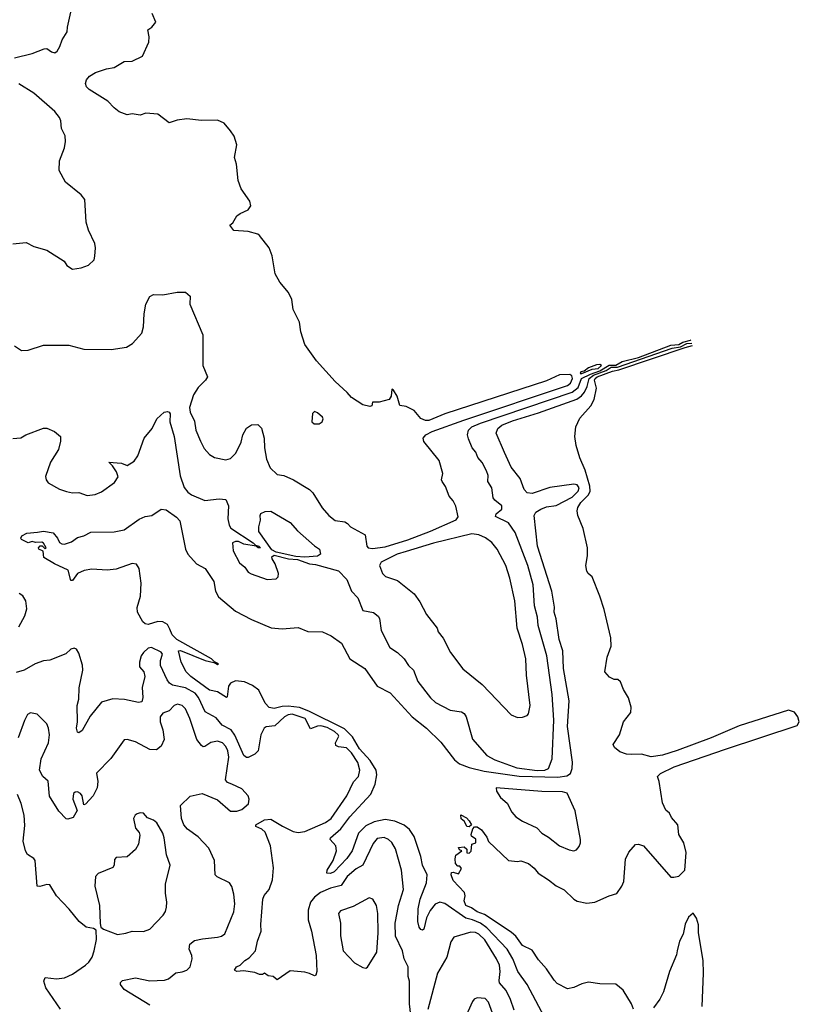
# Model space of a CAD drawing. Extents: x 1550320 to 1685906, y 509093 to 640511.
# Tile 287 of 532: x 1677577 to 1682413, y 527742 to 533851. Entities that reach past the tile are written whole.
import ezdxf

# ---------------------------------------------------------------- set-up
doc = ezdxf.new("R2010")
doc.units = 0

msp = doc.modelspace()

# ---------------------------------------------------------------- linework, layer by layer
at = {"layer": '0CON20XD'}
for points in [[(1677545.9, 533614.1), (1677655, 533640), (1677729.3, 533670.7), (1677745, 533671.2), (1677775, 533650.8), (1677795, 533645.8), (1677810, 533655), (1677826, 533684), (1677840, 533725), (1677871.9, 533775), (1677873.3, 533805), (1677898.8, 533915)], [(1679611.4, 530725), (1679628.8, 530705), (1679719.2, 530655), (1679730, 530585), (1679738, 530575), (1679765, 530569.4), (1679845, 530581.2), (1679985.5, 530624.5), (1680125, 530677.7), (1680285, 530748.6), (1680297.1, 530767.1), (1680282.7, 530832.7), (1680266, 530865), (1680240.8, 530895), (1680217.5, 530955), (1680197.5, 530985), (1680194.2, 530995), (1680201.4, 531035), (1680180, 531115), (1680083.7, 531233.7), (1680080, 531255), (1680095.6, 531275), (1680135.5, 531295), (1680333, 531367), (1680975, 531582.1), (1680993.6, 531595), (1681005.5, 531625), (1681001.4, 531641.4), (1680988.7, 531648.7), (1680925, 531647.7), (1680845, 531610.7), (1680214.7, 531405), (1680115, 531364.8), (1680095, 531364.4), (1680065.7, 531375.7), (1680025, 531425.3), (1679975, 531451.2), (1679935, 531457.5), (1679918.6, 531515), (1679895, 531553.3), (1679885, 531557.5), (1679881.2, 531515), (1679870, 531495), (1679808, 531478), (1679765, 531477.5), (1679762.5, 531455), (1679750, 531450), (1679705, 531460.4), (1679635, 531506.1), (1679608.6, 531538.6), (1679535, 531606), (1679418.5, 531735), (1679346, 531835), (1679320.8, 531915), (1679312, 531975), (1679273.4, 532053.4), (1679266.3, 532115), (1679245, 532158.8), (1679191.3, 532221.3), (1679162.9, 532275), (1679142.5, 532385), (1679125, 532435.6), (1679065, 532511.9), (1679055, 532520), (1678995, 532536.9), (1678905, 532542.5), (1678880, 532575), (1678899.3, 532590.7), (1678925, 532633.3), (1678945, 532648.8), (1678995, 532671.2), (1679010, 532695), (1679005.3, 532725), (1678951.3, 532801.3), (1678933, 532853), (1678921.3, 532955), (1678909.6, 532995), (1678925.2, 533075), (1678907.7, 533127.7), (1678885, 533160.5), (1678845, 533207.7), (1678805, 533227.5), (1678705, 533225.5), (1678614.6, 533235.4), (1678555, 533228.1), (1678505, 533211.2), (1678435, 533263.8), (1678358.8, 533271.2), (1678325, 533259.2), (1678275, 533266.7), (1678245, 533260), (1678195, 533278.6), (1678162.9, 533302.9), (1678123.3, 533345), (1678008, 533418), (1677992.5, 533435), (1677986.3, 533455), (1677992.2, 533477.8), (1678009.9, 533500.1), (1678047.8, 533522.2), (1678115, 533546.5), (1678162.5, 533555), (1678225, 533591.2), (1678275, 533592.5), (1678340, 533625), (1678378.3, 533711.7), (1678380, 533745), (1678372, 533788), (1678396.4, 533803.6), (1678422.5, 533835), (1678399.5, 533889.5)], [(1677535, 532460.8), (1677617.7, 532467.7), (1677665, 532443.8), (1677745, 532420), (1677853, 532353), (1677870, 532325), (1677905, 532302.5), (1677959.3, 532310.7), (1678005, 532327.5), (1678038.3, 532361.7), (1678043, 532383), (1678048, 532435), (1678042.7, 532462.7), (1678004.2, 532544.2), (1677990, 532595), (1677981.2, 532735), (1677958.8, 532765), (1677861.7, 532841.7), (1677821.4, 532915), (1677824.3, 532975), (1677856, 533055), (1677860.8, 533095), (1677859.1, 533129.1), (1677836, 533175), (1677832.9, 533222.9), (1677824.3, 533244.3), (1677795, 533281.2), (1677665, 533395.7), (1677572.8, 533452.8)], [(1677545, 531827.5), (1677588.3, 531798.3), (1677630.5, 531799.5), (1677725, 531832), (1677881.7, 531831.7), (1677975, 531805.8), (1678145, 531804.2), (1678240.5, 531819.5), (1678277.6, 531842.4), (1678334.6, 531905.4), (1678345.5, 531945), (1678349.1, 532025), (1678359.4, 532085), (1678385, 532133.3), (1678406.4, 532146.4), (1678465, 532144), (1678555, 532160), (1678605, 532160), (1678635.6, 532135.6), (1678632.9, 532085), (1678713.1, 531895), (1678713.1, 531705), (1678742.9, 531635), (1678730.8, 531615), (1678685, 531568.5), (1678655, 531524), (1678631.1, 531445), (1678633.8, 531415), (1678660.6, 531360.6), (1678668.9, 531305), (1678699.5, 531235), (1678721.2, 531191.2), (1678755, 531152.5), (1678785, 531134), (1678855, 531120.8), (1678885, 531128.6), (1678917.7, 531162.3), (1678951.1, 531228.9), (1678962.2, 531275), (1678985, 531316.2), (1679015, 531336.7), (1679055, 531338.8), (1679076.7, 531316.7), (1679093.1, 531255), (1679095.6, 531195), (1679107.5, 531125), (1679130.7, 531070.7), (1679175, 531030), (1679215, 531022.5), (1679275, 530995.5), (1679375.4, 530935.4), (1679394.6, 530914.6), (1679452.7, 530822.7), (1679495, 530774.3), (1679534.6, 530744.6), (1679595, 530735.6), (1679611.4, 530725)], [(1677535, 531253.3), (1677585, 531256.2), (1677615, 531276), (1677725, 531315.8), (1677745, 531315.7), (1677793.8, 531295), (1677830, 531265), (1677830.8, 531235), (1677817.8, 531185), (1677769.4, 531105), (1677736.9, 531016.9), (1677740.6, 530995), (1677755, 530977.1), (1677825, 530937.1), (1677867.3, 530922.7), (1677904.3, 530915.7), (1677945, 530916.9), (1677995, 530899.4), (1678045, 530904.4), (1678085, 530922.2), (1678165, 530978.6), (1678189.1, 531015), (1678178.5, 531045), (1678153, 531083), (1678130, 531105), (1678208.7, 531098.7), (1678245, 531084), (1678287.9, 531112.1), (1678309.2, 531145), (1678350, 531255), (1678398.1, 531315), (1678428, 531375), (1678474.3, 531415.7), (1678495, 531420), (1678505, 531416.2), (1678510, 531405), (1678509.6, 531355), (1678535.3, 531265.3), (1678571.7, 531021.7), (1678597.8, 530947.8), (1678619.8, 530919.8), (1678642.8, 530902.8), (1678725, 530868.5), (1678815, 530879.1), (1678856.2, 530875), (1678872.9, 530835), (1678869.2, 530755), (1678876, 530715), (1678887, 530697), (1679025.5, 530605.5), (1679040, 530590), (1679060, 530585), (1679070, 530575), (1679056.7, 530573.3), (1679043.6, 530583.6), (1678967.7, 530597.7), (1678935, 530613.8), (1678915, 530613.3), (1678897.5, 530605), (1678901.2, 530555), (1678941.7, 530481.7), (1678973.9, 530453.9), (1678995, 530423.3), (1679012.3, 530412.3), (1679113, 530377), (1679167.5, 530382.5), (1679180, 530395), (1679182.5, 530415), (1679162, 530475), (1679142.9, 530505), (1679141.9, 530518.1), (1679155, 530529.2), (1679245, 530506.9), (1679301, 530501), (1679375, 530475.2), (1679411.5, 530471.5), (1679555, 530432.3), (1679606.8, 530376.8), (1679634.4, 530305), (1679673.7, 530263.7), (1679705.8, 530185.8), (1679772.2, 530172.2), (1679800.7, 530150.7), (1679809.4, 530135), (1679820.3, 530060.3), (1679872.5, 529955), (1679920, 529925), (1679962.5, 529885), (1679989.2, 529845), (1680020, 529815), (1680047.1, 529745), (1680125, 529644), (1680155.5, 529615.5), (1680246.4, 529566.4), (1680317.1, 529557.1), (1680335, 529545.8), (1680346, 529526), (1680386.6, 529386.6), (1680475.5, 529285.5), (1680525, 529258.6), (1680660.4, 529209.6), (1680787.2, 529192.8), (1680835, 529194.1), (1680856.7, 529205), (1680879.1, 529265), (1680889.6, 529505), (1680880.3, 529665), (1680847.2, 529905), (1680792.9, 530092.9), (1680789.5, 530145), (1680771.2, 530215), (1680761.8, 530345), (1680728.6, 530465), (1680650.5, 530669.5), (1680608.5, 530728.5), (1680527.8, 530767.8), (1680532.5, 530785), (1680568.5, 530815), (1680567.8, 530835), (1680525, 530869.4), (1680514.4, 530885), (1680506.8, 530946.8), (1680481.9, 530985), (1680483.5, 531023.5), (1680472.8, 531052.8), (1680445, 531104.2), (1680419.5, 531135), (1680407.5, 531167.5), (1680384.4, 531195), (1680360.3, 531250.3), (1680355.4, 531275), (1680361.8, 531305), (1680382.5, 531325), (1680435, 531347.6), (1681005, 531540.3), (1681040.8, 531569.2), (1681062.1, 531625), (1681118, 531652), (1681175, 531671.5), (1681232.6, 531707.4), (1681275, 531708.1), (1681315, 531730.9), (1681414.6, 531755), (1681615, 531830.6), (1681665, 531835.4), (1681690.2, 531849.8), (1681737.8, 531862.2), (1681741, 531864.1)], [(1680832.6, 527662.6), (1680724.6, 527865), (1680666.9, 527945), (1680636.4, 528025), (1680601.3, 528085), (1680475, 528216.9), (1680435, 528245.4), (1680385, 528266.2), (1680345, 528277.2), (1680215, 528366.8), (1680183.2, 528376.8), (1680155, 528363.1), (1680123.2, 528325), (1680101.5, 528278.5), (1680085, 528208.8), (1680075, 528202), (1680065, 528206), (1680055, 528221.2), (1680046.9, 528255), (1680049, 528335), (1680061.7, 528395), (1680100.9, 528495), (1680104.7, 528545), (1680075.5, 528605.5), (1680065, 528660), (1680025, 528782.9), (1679995, 528827.5), (1679963, 528853), (1679905, 528879.3), (1679845, 528888), (1679776.2, 528873.8), (1679725, 528849.4), (1679679.7, 528805), (1679639, 528695), (1679605.9, 528645.9), (1679527.1, 528565), (1679505, 528554.1), (1679482.5, 528555), (1679484.6, 528575), (1679521.8, 528635), (1679542.3, 528695), (1679539.1, 528725), (1679504, 528765), (1679504.2, 528775), (1679568.7, 528831.3), (1679625, 528906.1), (1679754.6, 529045), (1679783, 529107), (1679792.7, 529165), (1679787.6, 529195), (1679752.1, 529255), (1679685, 529327.2), (1679642.2, 529402.2), (1679591.2, 529451.2), (1679371, 529561), (1679312.6, 529582.6), (1679242.5, 529592.5), (1679205, 529590.1), (1679155, 529576.9), (1679125, 529582.6), (1679100.1, 529610.1), (1679060.8, 529690.8), (1679020.6, 529720.6), (1678972.6, 529742.6), (1678915, 529749.3), (1678885.2, 529734.8), (1678872.5, 529715), (1678865, 529650), (1678860, 529645), (1678805, 529680), (1678755, 529691.5), (1678638.4, 529775), (1678610.3, 529805), (1678579.3, 529865), (1678562.5, 529935), (1678575, 529937.8), (1678727.5, 529875), (1678782.5, 529862.5), (1678805, 529850), (1678810, 529855), (1678786.4, 529866.4), (1678766.7, 529885), (1678552.5, 530005), (1678522.5, 530035), (1678509.1, 530069.1), (1678495, 530098.2), (1678465, 530115.5), (1678435, 530117.8), (1678375, 530098.9), (1678355, 530103.5), (1678341.4, 530115), (1678307.5, 530175), (1678305.7, 530204.3), (1678327.5, 530275), (1678331.8, 530355), (1678317.5, 530445), (1678302.2, 530472.2), (1678275, 530477.6), (1678175, 530442.6), (1678120, 530435), (1678025, 530442.4), (1677977, 530433), (1677935.3, 530414.7), (1677905, 530372), (1677895, 530372.5), (1677877.5, 530435), (1677793.9, 530473.9), (1677727.5, 530515), (1677723.3, 530553.3), (1677696.7, 530565), (1677694, 530575), (1677703.8, 530586.2), (1677716.7, 530586.7), (1677735, 530567.5), (1677742.5, 530575), (1677725, 530602.5), (1677715, 530610), (1677675, 530606.2), (1677655, 530613.8), (1677630, 530605), (1677588.8, 530625), (1677584, 530635), (1677590.5, 530649.5), (1677622.5, 530665), (1677688.3, 530671.7), (1677725, 530676.7), (1677785, 530666.5), (1677811.9, 530635), (1677825, 530607.5), (1677838.3, 530598.3), (1677855, 530597.5), (1677899.5, 530610.5), (1677935, 530637.5), (1677975, 530648.6), (1678018.8, 530671.2), (1678164.1, 530674.1), (1678225, 530686), (1678317.6, 530752.4), (1678355, 530767.5), (1678396.7, 530775), (1678455, 530814.2), (1678485, 530808.9), (1678550, 530765), (1678571.2, 530741.2), (1678605.2, 530565.2), (1678620, 530535), (1678674.4, 530474.4), (1678728.1, 530445), (1678781.6, 530365), (1678792.8, 530305), (1678809.9, 530269.9), (1678915, 530180.8), (1679015, 530130), (1679138, 530078), (1679205, 530071.4), (1679305, 530079.2), (1679365, 530054.2), (1679455, 530052.7), (1679509.1, 530029.1), (1679572.8, 529982.8), (1679624.6, 529884.6), (1679717.1, 529825), (1679795.4, 529715.4), (1679875, 529674.3), (1680012.2, 529525), (1680101.5, 529455), (1680189.4, 529369.4), (1680275, 529258.5), (1680305, 529233.9), (1680365, 529210.6), (1680457.8, 529187.8), (1680675, 529156.8), (1680915, 529151.2), (1680971.1, 529158.9), (1680992.9, 529175), (1681004, 529205), (1681005.8, 529244.2), (1680974.3, 529465), (1680985.3, 529625), (1680950.6, 529825), (1680946.2, 529935), (1680924.4, 530005.6), (1680904, 530134), (1680893.1, 530175), (1680894.5, 530205.5), (1680877.2, 530305), (1680788.8, 530585), (1680767.9, 530775), (1680779.6, 530795), (1680808.8, 530815), (1680845, 530827.8), (1680905, 530837.6), (1681005, 530889.2), (1681040.7, 530925), (1681046.7, 530946.7), (1681034.2, 530964.2), (1681015, 530969.5), (1680865, 530948.5), (1680755, 530911.3), (1680724.7, 530914.7), (1680706.9, 530935), (1680681.4, 531005), (1680625.5, 531075), (1680583.8, 531165), (1680532.5, 531285), (1680542.2, 531315), (1680568.5, 531335), (1680635, 531363), (1680795, 531412.2), (1681032.6, 531497.4), (1681062.4, 531517.6), (1681080.5, 531539.5), (1681097.5, 531575), (1681109.5, 531625), (1681137.2, 531645), (1681215.3, 531674.7), (1681245, 531694.3), (1681285, 531695.3), (1681625, 531812.5), (1681675, 531821.5), (1681715, 531841), (1681746.4, 531844.3)], [(1681385, 527711.2), (1681371.5, 527745), (1681319.8, 527829.8), (1681275, 527867.7), (1681175, 527868.5), (1681105, 527880), (1681065, 527870), (1681015, 527846.2), (1680975, 527838.8), (1680911.7, 527871.7), (1680891.8, 527891.8), (1680845, 527962.9), (1680795, 528018.6), (1680755, 528078), (1680695, 528108.1), (1680654.2, 528164.2), (1680628.5, 528188.5), (1680495, 528277.3), (1680459.9, 528299.9), (1680414.3, 528315), (1680380.6, 528340.6), (1680345, 528356.2), (1680333.8, 528385), (1680341.2, 528415), (1680336.7, 528435), (1680265, 528511.2), (1680253.8, 528546.2), (1680255, 528560), (1680265, 528562.5), (1680298.3, 528551.7), (1680317.5, 528585), (1680308.3, 528598.3), (1680295, 528600), (1680280, 528615), (1680277.5, 528645), (1680283, 528667), (1680320, 528695), (1680305, 528700), (1680300, 528715), (1680335, 528720), (1680350, 528705), (1680351.7, 528681.7), (1680365, 528680), (1680377, 528693), (1680382.5, 528735), (1680407.5, 528745), (1680406.1, 528766.1), (1680380, 528785), (1680377.5, 528795), (1680388.3, 528831.7), (1680397.5, 528842.5), (1680415, 528842.5), (1680442.5, 528825), (1680475, 528780), (1680485, 528752.5), (1680610, 528635), (1680665, 528627.5), (1680685, 528632.5), (1680732.5, 528615), (1680767.7, 528587.7), (1680792.5, 528555), (1680857.5, 528515), (1680905, 528476.7), (1680955, 528452.5), (1681014.1, 528394.1), (1681035, 528382.5), (1681095, 528368.8), (1681143.9, 528376.1), (1681232.5, 528415), (1681280.9, 528429.1), (1681312.5, 528475), (1681324.2, 528505), (1681335, 528642.5), (1681355, 528686.7), (1681395.9, 528734.1), (1681415, 528735.7), (1681446.2, 528725), (1681615, 528532), (1681635, 528530), (1681665, 528537.5), (1681703.3, 528575), (1681711.2, 528685), (1681696.2, 528745), (1681665.8, 528795.8), (1681659.4, 528855), (1681620.9, 528900.9), (1681607.3, 528927.3), (1681585, 528947.5), (1681565, 528992.5), (1681544.2, 529124.2), (1681532.5, 529155), (1681552.2, 529175), (1681637.5, 529215), (1681954.6, 529325), (1682398.7, 529471.3), (1682412.8, 529495), (1682403.5, 529525), (1682383.9, 529555), (1682345, 529566.2), (1682039.8, 529470.2), (1681865.5, 529395), (1681655, 529315.9), (1681565, 529288.3), (1681495, 529277.7), (1681435, 529293.8), (1681372, 529292), (1681340, 529295), (1681299.3, 529309.3), (1681267.5, 529335), (1681257.5, 529355), (1681297.5, 529415), (1681322.5, 529495), (1681367.9, 529552.1), (1681370, 529585), (1681352.6, 529642.6), (1681322, 529695), (1681303, 529743), (1681287, 529757), (1681265, 529757.5), (1681235, 529772.5), (1681207.5, 529805), (1681221.2, 529895), (1681245.7, 529965), (1681243.3, 530015), (1681202, 530192), (1681175.6, 530275), (1681128, 530395), (1681103.3, 530415), (1681095, 530430), (1681088, 530465), (1681098.6, 530525), (1681099.5, 530575), (1681072.2, 530695), (1681039.5, 530775), (1681035.7, 530804.3), (1681039.4, 530825), (1681056.9, 530855), (1681105, 530902.2), (1681115.9, 530925.9), (1681113.1, 530956.9), (1681085.4, 531055.4), (1681051.9, 531131.9), (1681028.5, 531208.5), (1681021, 531265), (1681027.8, 531325), (1681050.6, 531379.4), (1681120.2, 531455), (1681141.1, 531495), (1681154.5, 531565), (1681143.2, 531615), (1681146.2, 531625), (1681158.5, 531635), (1681255, 531670.8), (1681292.6, 531677.4), (1681705, 531817.9), (1681750.6, 531828.6)], [(1681065, 531654.7), (1681128.4, 531681.6), (1681165, 531687.2), (1681185.3, 531705.3), (1681175, 531710.6), (1681155, 531709), (1681105, 531689.8), (1681079.1, 531670.9), (1681056.9, 531665), (1681054.3, 531655), (1681065, 531654.7)], [(1679403.2, 531343.2), (1679435, 531343.3), (1679452.5, 531355), (1679460, 531375), (1679456.2, 531385), (1679425, 531412.5), (1679405, 531420), (1679393, 531407), (1679388.8, 531355), (1679403.2, 531343.2)], [(1679345.2, 530515.2), (1679290.7, 530520.7), (1679168, 530548), (1679141.1, 530561.1), (1679061.2, 530675), (1679060, 530705), (1679070.8, 530745), (1679068, 530775), (1679073.2, 530786.8), (1679099.7, 530800.3), (1679135, 530801.4), (1679255, 530730.6), (1679300.5, 530680.5), (1679405, 530585.6), (1679436, 530565), (1679443.1, 530535), (1679425, 530522.7), (1679345.2, 530515.2)], [(1680665, 529521.2), (1680695, 529523.8), (1680725, 529533.8), (1680733.8, 529545), (1680743, 529597), (1680721.5, 529785), (1680716.5, 529885), (1680696.5, 529975), (1680662, 530075), (1680647.7, 530245), (1680616.8, 530385), (1680591.8, 530465), (1680538.6, 530565), (1680506.6, 530606.6), (1680466.6, 530636.6), (1680425.6, 530655.6), (1680381.2, 530661.2), (1680145, 530602.6), (1679975, 530551.6), (1679917.9, 530535), (1679819.2, 530485), (1679808.5, 530465), (1679827.1, 530415), (1679845.5, 530395.5), (1679920.9, 530370.9), (1680025, 530288), (1680059.3, 530239.3), (1680100.3, 530160.3), (1680167.1, 530075), (1680173.6, 530053.6), (1680203.7, 530013.7), (1680250, 529925), (1680325, 529823.8), (1680445.4, 529725.4), (1680625, 529538.8), (1680665, 529521.2)], [(1677571.8, 530085), (1677608.5, 530151.5), (1677621.8, 530195), (1677615.4, 530245), (1677596.2, 530276.2), (1677575, 530290.9)], [(1680002.7, 527675), (1679994.6, 527745), (1679995.3, 527885), (1679987.5, 527915), (1679987.5, 527975), (1679961.9, 528025), (1679952.2, 528075), (1679908.2, 528165), (1679907.1, 528245), (1679919.5, 528309.5), (1679926.6, 528355), (1679956.9, 528455), (1679946.4, 528575), (1679907.4, 528707.4), (1679885.8, 528745.8), (1679865, 528765.5), (1679837.7, 528777.7), (1679795, 528770.5), (1679769.3, 528740.7), (1679704.7, 528605.3), (1679665, 528583.6), (1679608.5, 528535), (1679570.4, 528479.6), (1679505, 528463.3), (1679442.5, 528435), (1679405, 528406.1), (1679381.6, 528375), (1679367.3, 528327.3), (1679365.9, 528265.9), (1679387.9, 528195), (1679416.2, 528045), (1679421.4, 527945), (1679415, 527923.3), (1679405, 527918), (1679375, 527934.3), (1679345, 527941.9), (1679255, 527950.8), (1679175, 527893.3), (1679150, 527915), (1679118.3, 527918.3), (1679096.4, 527936.4), (1679082.5, 527927.5), (1679065, 527926.7), (1679035, 527939.2), (1678965, 527950.8), (1678925, 527946), (1678910, 527955), (1678921.2, 527975), (1678945.7, 527984.3), (1678974.4, 528015), (1679000.1, 528029.9), (1679039.7, 528075), (1679053.3, 528135), (1679075.5, 528195), (1679073, 528237), (1679085.4, 528394.6), (1679093.3, 528416.7), (1679125.4, 528454.6), (1679145.6, 528515), (1679152.1, 528587.9), (1679132, 528725), (1679099.8, 528809.8), (1679079.4, 528829.4), (1679041.2, 528845), (1679042, 528855), (1679095, 528886.4), (1679135, 528891.5), (1679206.7, 528846.7), (1679273.1, 528815), (1679305, 528807.5), (1679345.8, 528815), (1679475, 528870.7), (1679509.2, 528895), (1679606.9, 529035), (1679648.3, 529121.7), (1679677.8, 529155), (1679686.5, 529195), (1679675, 529241.9), (1679635, 529302.8), (1679605, 529334.2), (1679555, 529340.6), (1679538.8, 529348.8), (1679536.9, 529365), (1679555.8, 529405), (1679553.1, 529415), (1679530.9, 529435), (1679485, 529459), (1679445, 529470.1), (1679425, 529468.8), (1679380.9, 529450.9), (1679347.1, 529515), (1679267.6, 529542.4), (1679241.9, 529538.1), (1679219.1, 529525), (1679159.2, 529470.8), (1679106.9, 529463.1), (1679094.3, 529455.7), (1679072.9, 529415), (1679056.7, 529315), (1679036.3, 529293.7), (1678995, 529273.5), (1678985, 529273.3), (1678967.8, 529285), (1678911, 529411), (1678889.6, 529445), (1678833.2, 529473.2), (1678795, 529520.5), (1678727.5, 529557.5), (1678686, 529645), (1678665, 529672.8), (1678605, 529704.8), (1678525, 529722), (1678505.9, 529735), (1678491.3, 529755), (1678450.4, 529845), (1678451.1, 529875), (1678462.5, 529915), (1678455, 529926), (1678395, 529956.5), (1678375, 529951.2), (1678345, 529923.8), (1678331.7, 529905), (1678319.7, 529865), (1678320.9, 529835), (1678346.7, 529805), (1678353.8, 529775), (1678338, 529708), (1678341.1, 529645), (1678335, 529618.8), (1678315, 529614.3), (1678227.4, 529632.6), (1678155, 529636.5), (1678084.3, 529615.7), (1678015, 529529.2), (1677965, 529440.6), (1677945, 529425.6), (1677935, 529430), (1677929.6, 529455), (1677936.7, 529495), (1677934.2, 529595), (1677944, 529635), (1677945.7, 529705), (1677970, 529815), (1677966.9, 529846.9), (1677945, 529920), (1677929.2, 529945), (1677915, 529951.9), (1677895, 529945.6), (1677864.3, 529915.7), (1677765, 529876.9), (1677725, 529873.5), (1677674, 529855), (1677604.7, 529815.3), (1677555, 529800.4)], [(1678385, 527737.1), (1678225, 527834.4), (1678202, 527865), (1678203, 527877), (1678215, 527890), (1678295, 527907.5), (1678385, 527886.9), (1678475, 527892.2), (1678499.4, 527900.6), (1678545, 527937.5), (1678585, 527942.9), (1678615, 527954.2), (1678634, 527975), (1678648, 528025), (1678646, 528045), (1678629.2, 528085), (1678632.5, 528115), (1678662.2, 528137.8), (1678711.5, 528148.5), (1678805, 528157.8), (1678830, 528165), (1678850.3, 528179.7), (1678906.5, 528315), (1678911.8, 528365), (1678906.1, 528426.1), (1678893.3, 528473.3), (1678878.8, 528495), (1678802.6, 528532.6), (1678789.2, 528545), (1678786.4, 528635), (1678750.1, 528710.1), (1678685, 528780.6), (1678618.9, 528828.9), (1678594.6, 528855), (1678580, 528895), (1678575.6, 528975), (1678635, 529034.5), (1678709.7, 529049.7), (1678805, 529010.8), (1678885, 528940.6), (1678925, 528940.9), (1678955, 528950.5), (1678996.7, 528985), (1679001.5, 529015), (1678995.4, 529035), (1678955, 529078.2), (1678892.9, 529107.1), (1678867.3, 529117.3), (1678854.4, 529135), (1678873.7, 529275), (1678867.8, 529315), (1678855, 529342.3), (1678835, 529365.3), (1678805, 529375.3), (1678762.6, 529367.4), (1678725, 529341.9), (1678715, 529340.6), (1678705, 529347.8), (1678676.1, 529385), (1678633.5, 529515), (1678605.6, 529575.6), (1678585, 529596.9), (1678556.3, 529603.7), (1678535.7, 529595), (1678505, 529563.3), (1678465, 529548.9), (1678448.2, 529525), (1678448.5, 529495), (1678466.2, 529445), (1678473.1, 529385), (1678455, 529343.3), (1678425, 529321.2), (1678385, 529324), (1678295, 529370.8), (1678245, 529386), (1678225, 529383.3), (1678142.8, 529267.2), (1678054.1, 529175.9), (1678063.1, 529125), (1678056.9, 529085)], [(1678056.9, 529085), (1678032.5, 529035), (1677985, 528983.8), (1677975, 528980), (1677964.3, 529035), (1677955, 529050.8), (1677935, 529061.4), (1677921.1, 529058.9), (1677910.9, 529049.1), (1677907.5, 529015), (1677933.3, 528945), (1677908.3, 528901.7), (1677875, 528890), (1677865, 528892.5), (1677819.8, 528939.8), (1677762.7, 529032.7), (1677755, 529127.5), (1677721.2, 529155), (1677700, 529195), (1677710, 529265), (1677755.7, 529364.3), (1677762.4, 529415), (1677756.6, 529455), (1677745, 529482.9), (1677685, 529542.5), (1677645, 529550), (1677625, 529540), (1677606.2, 529503.8), (1677568.9, 529395)], [(1681015, 528694.6), (1681030, 528700), (1681048.1, 528721.9), (1681056.2, 528743.8), (1681055.3, 528765), (1681022, 528942), (1680972.6, 529052.6), (1680945, 529060.8), (1680815, 529062.5), (1680533.3, 529085), (1680534.3, 529065), (1680560, 529025), (1680600.2, 528990.2), (1680628.8, 528935), (1680655, 528905.2), (1680695, 528878.1), (1680785, 528836.5), (1680815, 528803.3), (1680858.2, 528778.2), (1680925, 528724.7), (1680985, 528700), (1681015, 528694.6)], [(1677831.2, 527711.2), (1677740.5, 527845), (1677727.1, 527885), (1677735, 527908), (1677805, 527899.6), (1677855.6, 527905.6), (1677905, 527929.6), (1677985.9, 527984.1), (1678006, 528004), (1678026.7, 528035), (1678039.4, 528075), (1678053.3, 528145), (1678051.7, 528201.7), (1678035, 528212.5), (1677990.5, 528220.5), (1677946.2, 528255), (1677883.4, 528333.4), (1677805.5, 528415), (1677765, 528483.3), (1677745, 528484.6), (1677702.1, 528472.1), (1677686.1, 528476.1), (1677673.9, 528633.9), (1677665, 528647.5), (1677625, 528672.5), (1677614.2, 528695), (1677599.6, 528755), (1677608.8, 528851.2), (1677604.3, 528915), (1677587, 528987), (1677563, 529043)], [(1678185, 528176.2), (1678235, 528184), (1678274.2, 528195.8), (1678345.9, 528194.1), (1678385, 528208.8), (1678467.5, 528295), (1678481.7, 528318.3), (1678488, 528345), (1678490.8, 528375), (1678481.7, 528431.7), (1678481.7, 528488.3), (1678511.2, 528605), (1678488.8, 528668.8), (1678473.8, 528775), (1678464.2, 528804.2), (1678427.3, 528867.3), (1678407.5, 528885), (1678369.3, 528899.3), (1678345, 528927.5), (1678325, 528930), (1678305, 528923.3), (1678293.3, 528915), (1678283.8, 528895), (1678296.7, 528835), (1678317.5, 528807.5), (1678321.7, 528791.7), (1678313.8, 528735), (1678295, 528703.3), (1678245, 528656.7), (1678175, 528652.5), (1678165, 528640), (1678163.3, 528605), (1678155, 528590), (1678065, 528554.3), (1678047.1, 528535), (1678043.8, 528475), (1678073.1, 528355), (1678077, 528243), (1678081.7, 528221.7), (1678097.5, 528207.5), (1678185, 528176.2)], [(1680365, 528842.5), (1680350, 528845), (1680336.7, 528876.7), (1680315, 528892.5), (1680313.3, 528916.7), (1680348.3, 528898.3), (1680365, 528880), (1680380, 528855), (1680365, 528842.5)], [(1679725, 527966.7), (1679735, 527973.3), (1679792.2, 528065), (1679801.6, 528185), (1679797.9, 528305), (1679790.5, 528355), (1679767.5, 528395), (1679745, 528402.9), (1679645, 528350), (1679568, 528322), (1679553.8, 528305), (1679566.5, 528245), (1679566.6, 528166.6), (1679584.6, 528074.6), (1679655, 527999.2), (1679705, 527971.2), (1679725, 527966.7)], [(1681810.9, 527729.1), (1681818.8, 527935), (1681816.2, 528015), (1681787.5, 528185), (1681788.6, 528235), (1681775, 528277.5), (1681755, 528307.5), (1681725, 528283.3), (1681705, 528240), (1681691.9, 528178.1), (1681670, 528135), (1681655.4, 528074.6), (1681650.6, 528049.4), (1681606.7, 527945), (1681569.7, 527820.3), (1681546.9, 527775), (1681509.3, 527720.7)], [(1680644.5, 527705), (1680622.4, 527772.4), (1680595, 527828.1), (1680554.1, 527875), (1680550.8, 527890.8), (1680557.2, 527945), (1680553.5, 527985), (1680535.3, 528025), (1680462, 528142), (1680425, 528176.7), (1680405, 528187.1), (1680375, 528190.3), (1680270.9, 528159.1), (1680250.7, 528129.3), (1680227.5, 528035), (1680169.6, 527935), (1680109.5, 527710.5)], [(1680518.5, 527665), (1680486, 527756), (1680465, 527778), (1680415, 527782), (1680395.9, 527774.1), (1680385, 527760), (1680338.1, 527655)]]:
    msp.add_lwpolyline(points, dxfattribs=at)

doc.saveas('drawing.dxf')
